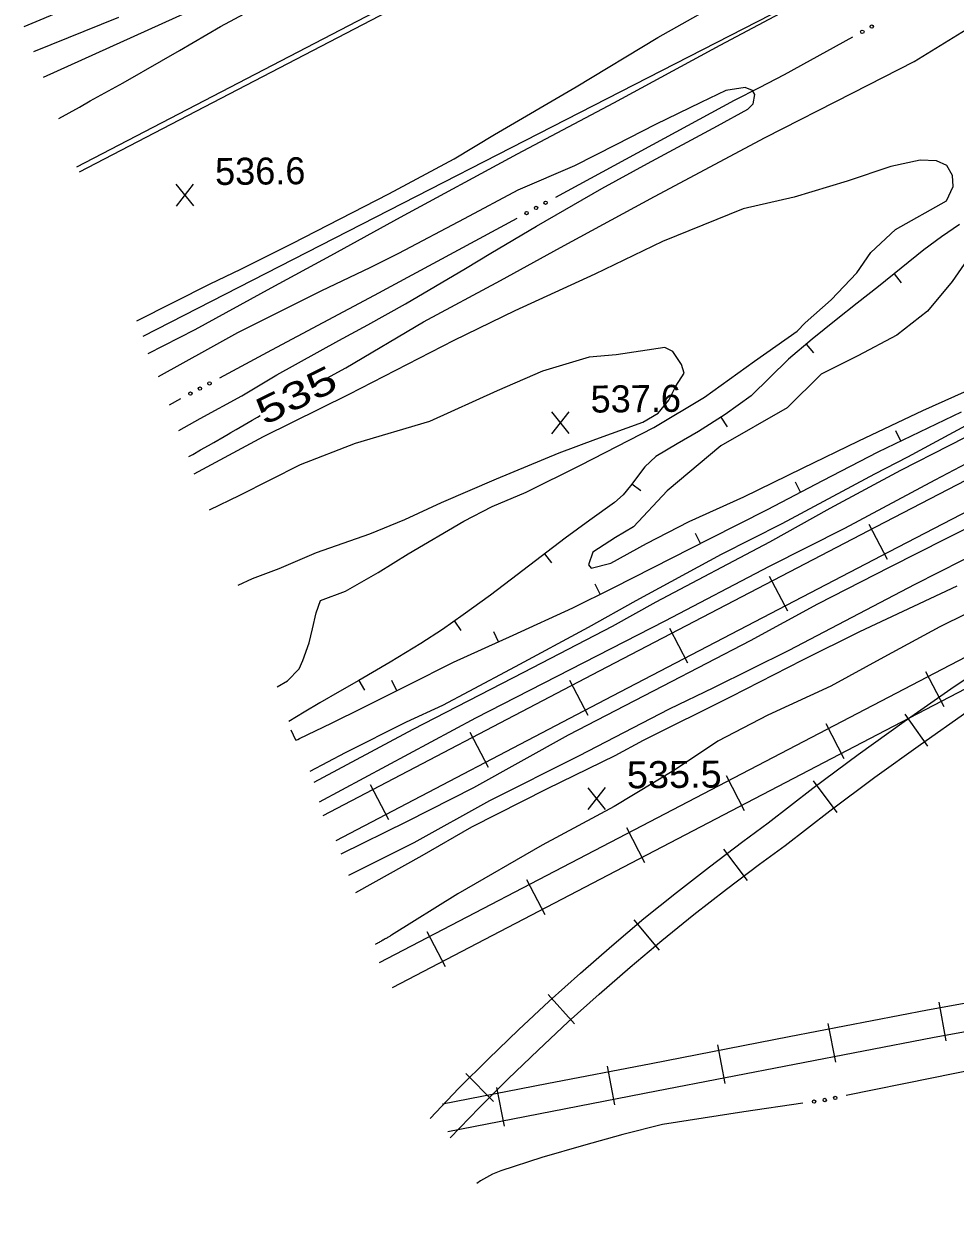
# Model space of a CAD drawing. Extents: x 2361284 to 2366480, y 6976556 to 6985346.
# Drawn here: x 2361427.9 to 2361593.5, y 6977204 to 6977415.8 of the extents above; entities that cross this region are included whole.
import ezdxf
from ezdxf.enums import TextEntityAlignment as Align

# ---------------------------------------------------------------- set-up
doc = ezdxf.new("R2010")
doc.units = 0
doc.header["$LTSCALE"] = 1.9
for name, color, linetype, lineweight in [('12', 7, 'Continuous', 13), ('13', 7, 'Continuous', 13), ('21', 7, 'Continuous', 13), ('29', 7, 'Continuous', 13), ('3', 7, 'Continuous', 13), ('30', 7, 'Continuous', 13)]:
    doc.layers.add(name, color=color, linetype=linetype, lineweight=lineweight)

msp = doc.modelspace()

# ---------------------------------------------------------------- linework, layer by layer
at = {"layer": '12'}
for p, q in [((2361458.153, 6977383.429), (2361455.036, 6977387.28)), ((2361455.073, 6977383.4), (2361458.116, 6977387.309)), ((2361524.932, 6977342.973), (2361521.815, 6977346.824)), ((2361521.852, 6977342.944), (2361524.895, 6977346.853)), ((2361531.377, 6977276.18), (2361528.26, 6977280.031)), ((2361528.297, 6977276.151), (2361531.34, 6977280.06))]:
    msp.add_line(p, q, dxfattribs=at)
for points in [[(2361567.203, 6977420.236), (2361551.681, 6977411.928), (2361532.769, 6977401.688), (2361515.673, 6977392.645), (2361494.849, 6977381.395), (2361482.483, 6977374.578), (2361471.868, 6977368.827), (2361458.336, 6977361.437), (2361449.967, 6977357.167)], [(2361481.82, 6977352.82), (2361485.172, 6977354.682), (2361498.986, 6977362.844), (2361512.696, 6977370.205), (2361523.381, 6977376.037), (2361540.056, 6977385.135), (2361559.758, 6977395.604), (2361575.362, 6977403.523), (2361586.241, 6977409.095), (2361600.13, 6977417.629)], [(2361457.271, 6977338.876), (2361457.973, 6977339.273), (2361459.376, 6977340.068), (2361460.777, 6977340.866), (2361461.711, 6977341.399), (2361463.577, 6977342.466), (2361464.287, 6977342.874), (2361464.76, 6977343.147), (2361465.704, 6977343.694), (2361468.535, 6977345.339), (2361469.48, 6977345.886), (2361469.953, 6977346.158)]]:
    msp.add_lwpolyline(points, dxfattribs=at)
at = {"layer": '13'}
for points in [[(2361612.655, 6977497.162), (2361612.31, 6977496.648), (2361610.624, 6977495.172), (2361607.392, 6977493.251), (2361604.396, 6977491.693), (2361599.766, 6977489.57), (2361593.771, 6977486.973), (2361588.11, 6977483.839), (2361583.619, 6977481.906), (2361576.712, 6977479.37), (2361566.948, 6977475.466), (2361557.574, 6977471.737), (2361548.738, 6977468.033), (2361535.781, 6977462.499), (2361527.108, 6977458.487), (2361513.087, 6977452.223), (2361506.397, 6977449.009), (2361498.638, 6977445.725), (2361491.12, 6977442.304), (2361479.505, 6977437.513), (2361468.04, 6977432.725), (2361455.809, 6977427.397), (2361442.974, 6977421.585), (2361427.933, 6977415.282)], [(2361434.188, 6977399), (2361437.809, 6977400.965), (2361439.759, 6977402.113), (2361445.609, 6977405.338), (2361452.413, 6977409.213), (2361455.594, 6977411.074), (2361462.924, 6977415.304), (2361470.576, 6977419.437)], [(2361448.012, 6977362.999), (2361461.099, 6977369.605), (2361466.526, 6977372.167), (2361475.662, 6977376.764), (2361484.21, 6977381.144), (2361492.849, 6977385.576), (2361504.451, 6977391.788), (2361511.62, 6977396.136), (2361526.16, 6977404.585), (2361540.647, 6977413.403), (2361554.604, 6977421.246)], [(2361444.799, 6977416.912), (2361429.656, 6977410.808)], [(2361680.001, 6977415.868), (2361678.6, 6977408.634), (2361677.946, 6977405.988), (2361676.454, 6977401.964), (2361675.399, 6977397.224), (2361675.241, 6977394.882), (2361674.083, 6977391.551), (2361671.068, 6977386.771), (2361666.117, 6977381.614), (2361657.755, 6977375.355), (2361644.327, 6977367.787), (2361631.718, 6977361.266), (2361619.884, 6977355.283), (2361601.039, 6977345.204), (2361583.842, 6977336.409), (2361571.285, 6977329.64), (2361560.552, 6977323.667), (2361540.291, 6977313.014), (2361532.533, 6977308.7), (2361516.789, 6977300.51), (2361497.085, 6977290.352), (2361479.503, 6977280.975)], [(2361455.497, 6977343.509), (2361459.306, 6977345.647), (2361466.689, 6977349.706), (2361472.934, 6977353.436), (2361483.976, 6977359.491), (2361489.09, 6977362.32), (2361495.795, 6977366.025), (2361506.486, 6977372.287), (2361510.981, 6977375.019), (2361519.075, 6977379.866), (2361530.732, 6977386.547), (2361538.821, 6977390.965), (2361551.307, 6977397.654), (2361556.66, 6977400.615), (2361557.641, 6977401.584), (2361557.925, 6977403.247), (2361557.528, 6977403.973), (2361556.183, 6977404.47), (2361552.747, 6977403.948), (2361548.347, 6977401.826), (2361540.274, 6977397.899), (2361533.209, 6977394.282), (2361525.854, 6977390.541), (2361515.804, 6977386.215), (2361506.212, 6977381.133), (2361494.58, 6977374.993), (2361489.564, 6977372.496), (2361480.763, 6977368.282), (2361465.943, 6977360.87), (2361460.57, 6977357.938), (2361451.827, 6977353.055)], [(2361691.141, 6977404.384), (2361688.579, 6977402.549), (2361686.309, 6977400.317), (2361683.692, 6977396.832), (2361682.214, 6977392.418), (2361681.188, 6977389.878), (2361680.034, 6977387.106), (2361678.631, 6977385.473), (2361675.986, 6977382.758), (2361672.181, 6977379.141), (2361666.057, 6977375.244), (2361658.029, 6977370.707), (2361648.867, 6977365.709), (2361640.099, 6977361.155), (2361627.213, 6977354.403), (2361607.738, 6977344.258), (2361597.829, 6977338.812), (2361589.949, 6977334.667), (2361573.888, 6977326.104), (2361560.443, 6977319.366), (2361541.893, 6977309.639), (2361508.226, 6977292.388), (2361480.457, 6977277.454)], [(2361472.981, 6977297.973), (2361474.821, 6977299.05), (2361476.891, 6977301.131), (2361477.537, 6977302.637), (2361478.677, 6977305.788), (2361479.254, 6977308.284), (2361479.897, 6977311.1), (2361480.676, 6977313.307), (2361485.119, 6977314.97), (2361490.959, 6977318.285), (2361496.248, 6977321.595), (2361506.203, 6977327.391), (2361511.239, 6977330.019), (2361517.244, 6977332.586), (2361526.919, 6977337.378), (2361539.956, 6977344.063), (2361548.995, 6977349.43), (2361557.856, 6977355.843), (2361565.426, 6977361.165), (2361566.882, 6977362.629), (2361571.472, 6977366.724), (2361576.087, 6977371.538), (2361578.533, 6977375.132), (2361582.945, 6977379.243), (2361592.016, 6977384.349), (2361593.162, 6977386.88), (2361593.084, 6977388.861), (2361592.087, 6977390.611), (2361590.249, 6977391.434), (2361587.347, 6977391.596), (2361582.108, 6977390.436), (2361574.321, 6977387.861), (2361564.919, 6977384.982), (2361555.848, 6977382.925), (2361541.512, 6977377.09), (2361529.457, 6977371.305), (2361515.238, 6977364.818), (2361504.418, 6977359.505), (2361485.747, 6977349.917), (2361470.479, 6977342.382), (2361458.15, 6977335.774)], [(2361597.185, 6977375.959), (2361593.023, 6977369.999), (2361588.623, 6977364.706), (2361583.193, 6977360.474), (2361576.248, 6977356.798), (2361569.697, 6977353.546), (2361563.655, 6977347.559), (2361551.848, 6977340.795), (2361542.304, 6977332.774), (2361536.325, 6977326.377), (2361533.153, 6977324.497), (2361529.086, 6977321.918), (2361528.358, 6977319.621), (2361528.804, 6977319.025), (2361532.306, 6977319.949), (2361538.683, 6977323.429), (2361546.255, 6977327.362), (2361555.985, 6977331.754), (2361566.417, 6977336.814), (2361576.412, 6977341.669), (2361587.821, 6977347.069), (2361597.429, 6977351.389)], [(2361466.039, 6977316.048), (2361468.568, 6977317.202), (2361473.342, 6977318.978), (2361480.005, 6977321.811), (2361489.474, 6977325.162), (2361495.7, 6977327.681), (2361502.211, 6977330.723), (2361511.992, 6977334.946), (2361523.129, 6977339.522), (2361529.646, 6977341.964), (2361538.028, 6977344.985), (2361540.722, 6977346.581), (2361542.63, 6977348.889), (2361543.887, 6977351.39), (2361545.355, 6977353.704), (2361544.9, 6977355.27), (2361543.368, 6977357.576), (2361541.941, 6977358.302), (2361533.264, 6977356.979), (2361528.467, 6977356.544), (2361520.14, 6977354.094), (2361512.133, 6977350.598), (2361500.075, 6977345.094), (2361486.86, 6977341.208), (2361477.056, 6977337.444), (2361466.298, 6977331.972), (2361460.921, 6977329.38)], [(2361651.474, 6977334.422), (2361653.225, 6977335.349), (2361655.762, 6977336.733), (2361658.787, 6977338.302), (2361664.358, 6977341.385), (2361667.44, 6977343.375), (2361668.745, 6977345.038), (2361668.325, 6977348.144), (2361665.309, 6977349.826), (2361660.612, 6977350.431), (2361654.303, 6977349.291), (2361645.559, 6977345.478), (2361634.144, 6977339.598), (2361622.736, 6977334.129), (2361603.185, 6977324.653), (2361586.345, 6977316.132), (2361563.965, 6977304.409), (2361550.547, 6977297.76), (2361542.713, 6977293.965), (2361526.571, 6977285.633), (2361510.757, 6977277.712), (2361497.276, 6977270.242), (2361485.69, 6977264.443)], [(2361598.372, 6977345.959), (2361585.06, 6977338.761), (2361579.218, 6977335.775), (2361562.741, 6977326.908), (2361551.932, 6977321.455), (2361536.78, 6977313.271), (2361528.303, 6977308.53), (2361515.319, 6977301.526), (2361507.071, 6977297.107), (2361502.354, 6977294.652), (2361495.902, 6977291.651), (2361485.073, 6977286.218), (2361478.765, 6977282.898)], [(2361484.383, 6977268.28), (2361496.169, 6977274.082), (2361507.963, 6977280.075), (2361524.815, 6977289.426), (2361541.633, 6977298.125), (2361557.178, 6977306.174), (2361569.116, 6977312.688), (2361582.015, 6977319.281), (2361591.917, 6977324.296), (2361605.304, 6977331.003)], [(2361615.215, 6977321.547), (2361611.014, 6977319.447), (2361609.046, 6977318.258), (2361600.273, 6977313.275), (2361590.796, 6977308.624), (2361580.877, 6977303.21), (2361571.445, 6977298.099), (2361560.234, 6977292.943), (2361551.337, 6977288.318), (2361543.794, 6977283.256), (2361532.897, 6977276.711), (2361520.131, 6977269.83), (2361505.123, 6977261.168), (2361493.322, 6977253.814)], [(2361593.868, 6977315.844), (2361576.554, 6977307.709), (2361566.382, 6977302.672), (2361553.642, 6977296.159), (2361538.086, 6977288.422), (2361533.032, 6977285.704), (2361521.016, 6977279.829), (2361507.53, 6977273.02), (2361498.698, 6977267.926), (2361486.939, 6977261.355)], [(2361493.322, 6977253.814), (2361493.154, 6977253.714), (2361493.069, 6977253.664), (2361492.943, 6977253.59), (2361492.816, 6977253.515), (2361492.753, 6977253.478), (2361492.626, 6977253.404), (2361492.563, 6977253.367), (2361492.468, 6977253.312), (2361492.341, 6977253.238), (2361492.277, 6977253.202), (2361492.182, 6977253.147), (2361492.039, 6977253.064), (2361491.911, 6977252.991), (2361491.848, 6977252.955), (2361491.752, 6977252.9), (2361491.608, 6977252.819), (2361491.465, 6977252.738), (2361491.393, 6977252.697), (2361491.265, 6977252.625), (2361491.201, 6977252.589), (2361491.105, 6977252.535), (2361490.96, 6977252.455), (2361490.816, 6977252.375), (2361490.744, 6977252.335), (2361490.599, 6977252.255), (2361490.527, 6977252.216), (2361490.418, 6977252.156)]]:
    msp.add_lwpolyline(points, dxfattribs=at)
at = {"layer": '21'}
msp.add_line((2361455.803, 6977349.133), (2361453.754, 6977348.044), dxfattribs=at)
for points in [[(2361466.529, 6977422.259), (2361459.28, 6977418.89), (2361431.389, 6977406.293)], [(2361575.288, 6977413.413), (2361563.122, 6977406.716), (2361558.684, 6977404.434), (2361554.245, 6977402.152), (2361522.467, 6977384.948)], [(2361515.572, 6977381.222), (2361490.211, 6977367.532), (2361471.993, 6977357.777), (2361462.718, 6977352.828)], [(2361633.113, 6977236.583), (2361622.231, 6977234.74), (2361608.344, 6977232.227), (2361589.369, 6977228.396), (2361574.187, 6977225.302)], [(2361566.47, 6977223.958), (2361555.944, 6977222.438), (2361541.514, 6977220.181), (2361534.452, 6977218.403), (2361527.429, 6977216.427), (2361520.069, 6977214.317), (2361512.781, 6977211.957), (2361511.278, 6977211.323), (2361509.138, 6977210.121), (2361508.482, 6977209.695)]]:
    msp.add_lwpolyline(points, dxfattribs=at)
for centre in [(2361578.716, 6977415.304), (2361577.035, 6977414.378), (2361519.016, 6977383.088), (2361520.706, 6977384), (2361517.327, 6977382.176), (2361460.95, 6977351.883), (2361457.562, 6977350.075), (2361459.256, 6977350.979), (2361568.448, 6977224.244), (2361570.348, 6977224.518), (2361572.23, 6977224.898)]:
    msp.add_circle(centre, 0.3, dxfattribs=at)
at = {"layer": '29'}
for p, q in [((2361578.212, 6977326.885), (2361581.441, 6977320.676)), ((2361560.469, 6977317.646), (2361563.708, 6977311.437)), ((2361542.735, 6977308.407), (2361545.964, 6977302.198)), ((2361588.272, 6977300.69), (2361591.511, 6977294.479)), ((2361524.992, 6977299.147), (2361528.232, 6977292.949)), ((2361584.604, 6977293.115), (2361588.618, 6977287.383)), ((2361570.538, 6977291.441), (2361573.777, 6977285.231)), ((2361507.27, 6977289.879), (2361510.52, 6977283.68)), ((2361552.805, 6977282.192), (2361556.045, 6977275.981)), ((2361489.547, 6977280.6), (2361492.796, 6977274.4)), ((2361568.295, 6977281.239), (2361572.478, 6977275.618)), ((2361535.073, 6977272.942), (2361538.312, 6977266.742)), ((2361552.339, 6977269.116), (2361556.554, 6977263.527)), ((2361517.339, 6977263.694), (2361520.568, 6977257.494)), ((2361536.379, 6977256.514), (2361540.899, 6977251.176)), ((2361499.606, 6977254.454), (2361502.835, 6977248.244)), ((2361521.164, 6977243.268), (2361525.843, 6977238.052)), ((2361590.621, 6977241.899), (2361591.876, 6977235.011)), ((2361570.925, 6977238.121), (2361572.25, 6977231.253)), ((2361551.28, 6977234.335), (2361552.605, 6977227.456)), ((2361506.507, 6977229.208), (2361511.445, 6977224.245)), ((2361531.635, 6977230.527), (2361532.972, 6977223.66)), ((2361512.002, 6977226.72), (2361513.346, 6977219.843))]:
    msp.add_line(p, q, dxfattribs=at)
for points in [[(2361481.159, 6977275.089), (2361530.327, 6977300.819), (2361579.566, 6977326.458), (2361641.862, 6977358.742), (2361704.22, 6977390.877)], [(2361483.472, 6977270.651), (2361532.64, 6977296.38), (2361581.869, 6977322.021), (2361644.156, 6977354.294), (2361706.503, 6977386.428)], [(2361491.208, 6977248.944), (2361535.074, 6977271.822), (2361578.938, 6977294.69), (2361620.245, 6977316.225), (2361661.563, 6977337.748), (2361689.36, 6977351.963), (2361717.248, 6977365.929)], [(2361493.511, 6977244.505), (2361537.376, 6977267.383), (2361581.241, 6977290.253), (2361622.549, 6977311.786), (2361663.855, 6977333.3), (2361691.612, 6977347.496), (2361719.481, 6977361.45)], [(2361500.172, 6977221.248), (2361505.311, 6977226.607), (2361510.583, 6977231.847), (2361515.923, 6977236.989), (2361521.365, 6977242.1), (2361526.908, 6977247.083), (2361532.503, 6977251.916), (2361538.187, 6977256.752), (2361544.002, 6977261.427), (2361549.839, 6977265.982), (2361555.807, 6977270.479), (2361560.316, 6977273.772), (2361568.207, 6977279.928), (2361576.291, 6977285.945), (2361584.466, 6977291.803), (2361592.771, 6977297.622), (2361601.188, 6977303.233), (2361609.637, 6977308.643), (2361618.206, 6977314.015), (2361626.908, 6977319.178), (2361635.631, 6977324.151), (2361637.949, 6977325.443)], [(2361503.775, 6977217.782), (2361508.875, 6977223.1), (2361514.076, 6977228.27), (2361519.368, 6977233.362), (2361524.74, 6977238.412), (2361530.213, 6977243.324), (2361535.749, 6977248.117), (2361541.373, 6977252.891), (2361547.099, 6977257.506), (2361552.877, 6977262.012), (2361558.776, 6977266.457), (2361563.325, 6977269.77), (2361571.235, 6977275.946), (2361579.24, 6977281.903), (2361587.355, 6977287.721), (2361595.59, 6977293.489), (2361603.918, 6977299.038), (2361612.307, 6977304.419), (2361620.808, 6977309.74), (2361629.419, 6977314.852), (2361638.082, 6977319.794), (2361640.37, 6977321.066)], [(2361502.388, 6977223.829), (2361520.924, 6977227.435), (2361539.462, 6977231.032), (2361564.028, 6977235.776), (2361588.624, 6977240.519), (2361605.934, 6977243.684), (2361623.379, 6977246.57), (2361638.949, 6977248.578), (2361654.61, 6977249.627), (2361678.726, 6977250.287), (2361680.815, 6977250.336), (2361706.777, 6977251.323), (2361732.821, 6977252.251), (2361755.178, 6977252.624), (2361777.5, 6977252.556)], [(2361503.334, 6977218.918), (2361521.871, 6977222.524), (2361540.409, 6977226.12), (2361564.975, 6977230.864), (2361589.541, 6977235.599), (2361606.791, 6977238.752), (2361624.106, 6977241.617), (2361639.437, 6977243.593), (2361654.838, 6977244.629), (2361667.906, 6977244.983), (2361680.972, 6977245.338), (2361706.955, 6977246.325), (2361732.948, 6977247.252), (2361755.206, 6977247.614), (2361777.477, 6977247.555)]]:
    msp.add_lwpolyline(points, dxfattribs=at)
at = {"layer": '3'}
for points in [[(2361437.38, 6977390.37), (2361512.98, 6977429.721), (2361576.189, 6977462.853), (2361576.232, 6977462.878)], [(2361437.828, 6977389.515), (2361513.429, 6977428.865), (2361576.637, 6977462.008), (2361576.637, 6977462.008)], [(2361680.382, 6976977.298), (2361679.884, 6977053.787), (2361678.37, 6977156.248), (2361678.278, 6977177.479), (2361679.127, 6977230.18), (2361679.349, 6977253.173), (2361680.371, 6977297.004), (2361682.627, 6977329.988), (2361683.252, 6977358.986), (2361681.928, 6977384.654), (2361681.658, 6977406.664), (2361680.597, 6977419.434), (2361675.827, 6977432.169), (2361672.403, 6977439.897), (2361668.133, 6977445.177), (2361661.969, 6977449.578), (2361651.102, 6977453.445), (2361645.342, 6977453.55), (2361632.939, 6977450.552), (2361622.563, 6977446.914), (2361596.773, 6977436.128), (2361563.199, 6977418.648), (2361449.078, 6977360.209)]]:
    msp.add_lwpolyline(points, dxfattribs=at)
at = {"layer": '30'}
for p, q in [((2361582.68, 6977371.341), (2361583.935, 6977369.783)), ((2361567.058, 6977358.841), (2361568.351, 6977357.323)), ((2361551.889, 6977345.877), (2361552.975, 6977344.197)), ((2361583.882, 6977341.65), (2361583.015, 6977343.452)), ((2361536.052, 6977334.055), (2361537.654, 6977332.85)), ((2361566.068, 6977332.57), (2361565.141, 6977334.341)), ((2361548.262, 6977323.45), (2361547.365, 6977325.232)), ((2361520.529, 6977321.576), (2361521.744, 6977319.988)), ((2361530.417, 6977314.43), (2361529.52, 6977316.212)), ((2361504.492, 6977309.634), (2361505.647, 6977307.995)), ((2361512.317, 6977305.928), (2361511.491, 6977307.75)), ((2361487.49, 6977299.101), (2361488.498, 6977297.37)), ((2361494.289, 6977297.275), (2361493.392, 6977299.057)), ((2361476.332, 6977288.465), (2361475.465, 6977290.267))]:
    msp.add_line(p, q, dxfattribs=at)
for points in [[(2361594.296, 6977380.161), (2361591.097, 6977377.941), (2361587.979, 6977375.611), (2361583.94, 6977372.363), (2361579.911, 6977369.104), (2361576.138, 6977366.148), (2361572.356, 6977363.201), (2361568.108, 6977359.731), (2361563.933, 6977356.191), (2361560.614, 6977352.919), (2361557.254, 6977349.688), (2361552.675, 6977346.384), (2361547.923, 6977343.328), (2361544.114, 6977341.152), (2361540.345, 6977338.916), (2361538.334, 6977337.057), (2361535.795, 6977333.712), (2361534.491, 6977332.09), (2361532.974, 6977330.695), (2361528.582, 6977327.564), (2361524.202, 6977324.412), (2361519.953, 6977321.131), (2361515.684, 6977317.86), (2361510.889, 6977314.275), (2361506.051, 6977310.739), (2361502.356, 6977308.123), (2361498.559, 6977305.657), (2361493.051, 6977302.355), (2361487.51, 6977299.111), (2361484.039, 6977297.108), (2361480.579, 6977295.095), (2361477.805, 6977293.448), (2361475.03, 6977291.793)], [(2361476.332, 6977288.465), (2361476.641, 6977288.608), (2361476.949, 6977288.761), (2361482.623, 6977291.505), (2361488.287, 6977294.268), (2361496.319, 6977298.294), (2361504.351, 6977302.322), (2361514.966, 6977307.133), (2361525.55, 6977311.984), (2361532.708, 6977315.582), (2361539.853, 6977319.19), (2361550.004, 6977324.327), (2361560.157, 6977329.474), (2361569.987, 6977334.628), (2361579.86, 6977339.712), (2361594.653, 6977346.824)]]:
    msp.add_lwpolyline(points, dxfattribs=at)

# ---------------------------------------------------------------- texts
at = {"layer": '12'}
for s, p in [('536.6', (2361461.962, 6977387.153)), ('537.6', (2361528.741, 6977346.697))]:
    msp.add_text(s, height=4.799, rotation=0.545, dxfattribs=at).set_placement(p)
at = {"layer": '12', "width": 1.4}
msp.add_text(' 535 ', height=4.8, rotation=26.125, dxfattribs=at).set_placement((2361477.432, 6977347.662), align=Align.CENTER)
at = {"layer": '12', "width": 1.05}
msp.add_text('535.5', height=4.799, rotation=0.545, dxfattribs=at).set_placement((2361535.187, 6977279.904))

doc.saveas('drawing.dxf')
